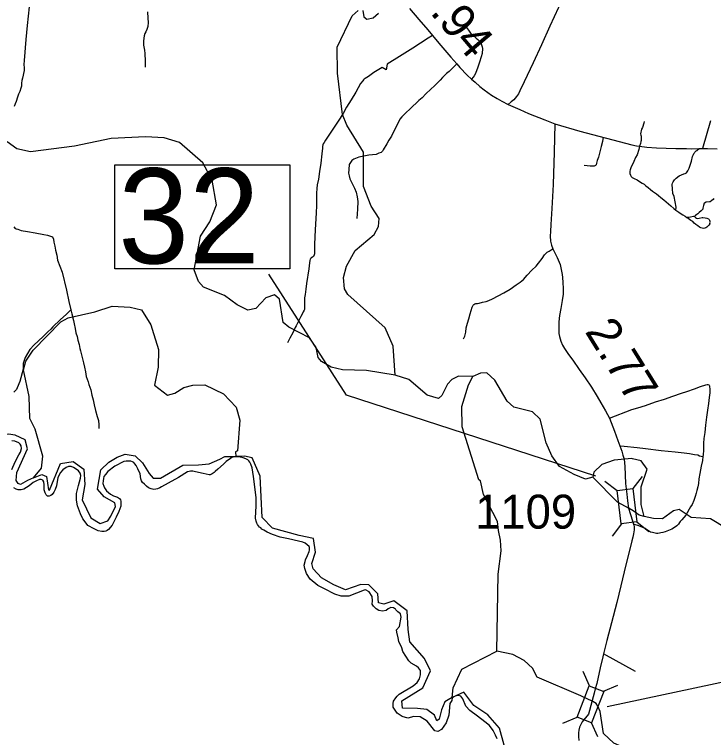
# Model space of a CAD drawing. Extents: x 2290615 to 2522933, y 819489 to 1012715.
# Drawn here: x 2397002 to 2407300, y 867816 to 878460 of the extents above; entities that cross this region are included whole.
import ezdxf

# ---------------------------------------------------------------- set-up
doc = ezdxf.new("R2010")
doc.units = 0
for name, color, linetype in [('Exist Boundary Political CountyLine', 7, 'Continuous'), ('Exist Hydrographic Creek Single Shore', 7, 'Continuous'), ('Exist Hydrographic Misc Water Feature', 7, 'Continuous'), ('Exist Road Non-System Type 51', 7, 'Continuous'), ('Exist Road Secondary Mileage Hundredths English Label', 7, 'Continuous'), ('Exist Road Secondary Structure Standard Bridge CELL', 7, 'Continuous'), ('Exist Road Secondary Structure Standard Bridge Number Label', 7, 'Continuous'), ('Exist Road Secondary Type 41 Attributed', 7, 'Continuous'), ('Exist Road Secondary Type 51 Attributed', 7, 'Continuous'), ('Exist Road Secondary Type 51 Number Label', 7, 'Continuous')]:
    doc.layers.add(name, color=color, linetype=linetype)

msp = doc.modelspace()

# ---------------------------------------------------------------- linework, layer by layer
at = {"layer": 'Exist Boundary Political CountyLine'}
for points in [[(2396964, 871763), (2397010, 871875), (2397067, 871976), (2397092, 872016), (2397107, 872073), (2397102, 872108), (2397086, 872136), (2397065, 872155), (2397009, 872178), (2396964, 872184)], [(2401302, 870229), (2401280, 870302), (2401271, 870351), (2401282, 870405), (2401289, 870431), (2401317, 870494), (2401344, 870554), (2401350, 870574), (2401349, 870598), (2401349, 870612), (2401345, 870626), (2401316, 870652), (2401282, 870677), (2401248, 870693), (2401185, 870706), (2401040, 870740), (2400914, 870764), (2400803, 870807), (2400726, 870839), (2400676, 870869), (2400645, 870885), (2400629, 870902), (2400612, 870913), (2400583, 870950), (2400574, 870972), (2400564, 871002), (2400553, 871047), (2400564, 871226), (2400562, 871351), (2400525, 871657), (2400504, 871788), (2400484, 871838), (2400467, 871870), (2400454, 871890), (2400440, 871906), (2400411, 871920), (2400370, 871933), (2400336, 871944), (2400328, 871945), (2400284, 871948), (2400256, 871947), (2400222, 871941), (2400204, 871936), (2400186, 871924), (2400122, 871880), (2400079, 871839), (2399998, 871764), (2399956, 871731), (2399943, 871717), (2399914, 871697), (2399893, 871689), (2399884, 871683), (2399872, 871683), (2399783, 871705), (2399670, 871728), (2399629, 871737), (2399595, 871738), (2399576, 871734), (2399551, 871727), (2399416, 871646), (2399265, 871558), (2399170, 871507), (2399142, 871493), (2399109, 871476), (2399083, 871471), (2399057, 871469), (2399015, 871479), (2398978, 871494), (2398948, 871518), (2398918, 871547), (2398889, 871568), (2398872, 871595), (2398863, 871624), (2398856, 871697), (2398820, 871772), (2398794, 871819), (2398777, 871843), (2398761, 871863), (2398742, 871873), (2398717, 871882), (2398687, 871884), (2398648, 871885), (2398613, 871879), (2398482, 871810), (2398376, 871734), (2398342, 871690), (2398319, 871656), (2398313, 871628), (2398307, 871593), (2398306, 871555), (2398316, 871517), (2398327, 871492), (2398359, 871447), (2398415, 871399), (2398460, 871376), (2398520, 871353), (2398548, 871334), (2398562, 871313), (2398571, 871294), (2398571, 871256), (2398569, 871223)], [(2398569, 871223), (2398538, 871141), (2398501, 871058), (2398440, 870943), (2398386, 870880), (2398369, 870862), (2398350, 870852), (2398323, 870850), (2398287, 870850), (2398237, 870860), (2398175, 870887), (2398084, 870937), (2398059, 870970), (2398010, 871036), (2397975, 871110), (2397932, 871225), (2397916, 871310), (2397917, 871407), (2397944, 871527), (2397974, 871636), (2397978, 871674), (2397970, 871706), (2397945, 871740), (2397910, 871766), (2397872, 871791), (2397836, 871805), (2397799, 871804), (2397765, 871792), (2397716, 871758), (2397682, 871718), (2397643, 871643), (2397622, 871520), (2397603, 871465), (2397581, 871426), (2397555, 871392), (2397538, 871379), (2397514, 871370), (2397490, 871371), (2397470, 871388), (2397454, 871418), (2397440, 871464), (2397438, 871535), (2397433, 871581), (2397418, 871606), (2397396, 871615), (2397370, 871612), (2397328, 871597), (2397279, 871570), (2397217, 871523), (2397138, 871474), (2397100, 871461), (2397058, 871460), (2397026, 871471), (2396994, 871493)], [(2404114, 867795), (2404089, 867849), (2404051, 867919), (2404000, 867992), (2403931, 868049), (2403823, 868132), (2403709, 868214), (2403652, 868277), (2403607, 868385), (2403576, 868423), (2403538, 868433), (2403496, 868423), (2403449, 868401), (2403443, 868360), (2403417, 868316), (2403401, 868144), (2403360, 868033), (2403294, 867935), (2403238, 867905), (2403194, 867914), (2403083, 868057), (2402979, 868122), (2402886, 868124), (2402794, 868101), (2402715, 868127), (2402639, 868174), (2402582, 868263), (2402580, 868316), (2402585, 868350), (2402618, 868398), (2402640, 868426), (2402669, 868452), (2402875, 868576), (2402932, 868626), (2402967, 868680), (2402983, 868740), (2402983, 868804), (2402954, 868842), (2402924, 868866), (2402844, 868909), (2402809, 868947), (2402725, 869081), (2402706, 869135), (2402665, 869230), (2402652, 869281), (2402635, 869366), (2402631, 869403), (2402672, 869448), (2402698, 869587), (2402688, 869635), (2402650, 869667), (2402619, 869695), (2402617, 869703), (2402587, 869724), (2402548, 869728), (2402506, 869709), (2402476, 869686), (2402425, 869676), (2402368, 869686), (2402330, 869708), (2402289, 869749), (2402273, 869778), (2402278, 869830), (2402272, 869890), (2402226, 869961), (2402175, 869990), (2402151, 869985), (2401928, 869895), (2401815, 869896), (2401720, 869928), (2401568, 870004), (2401470, 870055), (2401356, 870147), (2401302, 870229)]]:
    msp.add_lwpolyline(points, dxfattribs=at)
at = {"layer": 'Exist Hydrographic Creek Single Shore'}
for points in [[(2402612, 873151), (2402581, 873576), (2402461, 873847), (2401913, 874340), (2401862, 874423), (2401851, 874590), (2401891, 874756), (2402021, 874984), (2402301, 875222), (2402366, 875337), (2402373, 875455), (2402254, 875637), (2402142, 875928), (2402143, 876434), (2401896, 876831), (2401836, 876989), (2401761, 877597), (2401756, 877980), (2401975, 878442), (2402066, 878518)], [(2402133, 878518), (2402150, 878427), (2402192, 878392), (2402284, 878412), (2402366, 878478)]]:
    msp.add_lwpolyline(points, dxfattribs=at)
at = {"layer": 'Exist Hydrographic Misc Water Feature'}
for points in [[(2402612, 873151), (2402186, 873219), (2401836, 873230), (2401669, 873270), (2401526, 873352), (2401475, 873409), (2401448, 873559), (2401346, 873700), (2401044, 873855), (2400960, 873927), (2400906, 874269), (2400830, 874335), (2400705, 874290), (2400558, 874130), (2400441, 874106), (2400282, 874184), (2400097, 874325), (2399787, 874446), (2399711, 874529), (2399650, 874703), (2399743, 875196), (2399882, 875406), (2399979, 875656), (2399916, 876021), (2399779, 876278), (2399434, 876576), (2399208, 876645), (2398933, 876660), (2398425, 876636), (2397885, 876519), (2397236, 876436), (2397035, 876484), (2396892, 876583)], [(2397283, 871640), (2397398, 871782), (2397420, 871957), (2397307, 872356), (2397230, 872513), (2397217, 872838), (2397137, 873228), (2397168, 873354), (2397275, 873520), (2397686, 873934), (2397793, 873994), (2398184, 874082), (2398441, 874168), (2398708, 874150), (2398875, 874110), (2399011, 873893), (2399028, 873828), (2399124, 873530), (2399119, 873270), (2399065, 873002), (2399258, 872856), (2399366, 872883), (2399498, 872967), (2399631, 873002), (2399806, 873006), (2400083, 872876), (2400268, 872677), (2400321, 872486), (2400285, 872038), (2400260, 872020), (2400261, 871954)], [(2405523, 871648), (2405415, 871621), (2405247, 871686), (2405029, 871808), (2404919, 871965), (2404833, 872155), (2404745, 872503), (2404635, 872610), (2404359, 872680), (2404258, 872765), (2404079, 873079), (2403961, 873186), (2403869, 873182), (2403753, 873132)], [(2403753, 873132), (2403545, 873136), (2403446, 873086), (2403380, 873018), (2403299, 872850), (2403249, 872809), (2403082, 872858), (2402812, 873087), (2402612, 873151)], [(2404107, 869089), (2404125, 870222), (2404171, 870562), (2404160, 870722), (2404133, 870862), (2404115, 870996), (2403910, 871392), (2403865, 871593), (2403840, 871609), (2403597, 872390), (2403593, 872688), (2403688, 873008), (2403753, 873132)], [(2397283, 871640), (2397196, 871601), (2397090, 871542), (2397056, 871556), (2397025, 871601), (2397039, 871715), (2397196, 872065), (2397162, 872196), (2397014, 872266), (2396916, 872283), (2396793, 872272), (2396263, 872042), (2396008, 871931), (2395941, 871768), (2395916, 871492), (2395888, 871461), (2395852, 871458), (2395835, 871489), (2395866, 871766), (2395813, 871925), (2395656, 872001), (2395555, 872001), (2395320, 871971)], [(2397283, 871640), (2397403, 871690), (2397473, 871657), (2397501, 871464), (2397520, 871458), (2397682, 871850), (2397867, 871880), (2398022, 871764), (2398039, 871541), (2397999, 871317), (2398125, 871048), (2398262, 870967), (2398377, 871006), (2398421, 871076), (2398488, 871216), (2398480, 871272), (2398324, 871359), (2398223, 871473), (2398276, 871759), (2398391, 871871), (2398515, 871942), (2398632, 871987), (2398780, 871964), (2398889, 871861), (2398987, 871704), (2399045, 871633), (2399151, 871633), (2399483, 871826), (2399715, 871831), (2399872, 871843), (2400029, 871916), (2400103, 871951), (2400261, 871954)], [(2403449, 868405), (2403391, 868370), (2403341, 868342), (2403293, 868223), (2403259, 868086), (2403226, 868060), (2403189, 868145), (2403078, 868227), (2402940, 868241), (2402718, 868249), (2402707, 868356), (2403018, 868546), (2403130, 868798), (2403041, 868980), (2402826, 869224), (2402800, 869406), (2402788, 869681), (2402588, 869829), (2402444, 869777), (2402366, 869799), (2402355, 869933), (2402221, 870063), (2402103, 870070), (2401876, 869992), (2401706, 870063), (2401524, 870167), (2401402, 870300), (2401383, 870378), (2401435, 870545), (2401409, 870745), (2401194, 870790), (2400801, 870897), (2400649, 871053), (2400620, 871665), (2400503, 871934), (2400390, 871958), (2400261, 871954)], [(2406105, 871918), (2406094, 871921), (2405836, 871901), (2405653, 871834), (2405538, 871724), (2405523, 871648)], [(2406280, 871072), (2406236, 871247), (2406232, 871506), (2406320, 871766), (2406235, 871887), (2406105, 871918)], [(2406115, 871152), (2406055, 871189), (2405886, 871279), (2405523, 871648)], [(2406280, 871072), (2406204, 871088), (2406115, 871152)], [(2408871, 869751), (2408459, 869911), (2408004, 870200), (2407660, 870692), (2407491, 870891), (2407255, 871036), (2406971, 871057), (2406795, 871172), (2406712, 871155), (2406547, 871037), (2406413, 871041), (2406280, 871072)], [(2403449, 868405), (2403464, 868547), (2403594, 868822), (2404107, 869089)], [(2406164, 867620), (2406142, 867623), (2406042, 867638), (2405833, 867735), (2405681, 867876), (2405628, 868200), (2405597, 868278), (2405570, 868318), (2405523, 868346), (2405347, 868431), (2404703, 868703), (2404635, 868835), (2404508, 868951), (2404341, 869039), (2404107, 869089)], [(2404105, 867195), (2404227, 867440), (2404216, 867703), (2404149, 867956), (2403975, 868149), (2403767, 868286), (2403623, 868482), (2403449, 868405)]]:
    msp.add_lwpolyline(points, dxfattribs=at)
at = {"layer": 'Exist Road Non-System Type 51'}
for p, q in [((2407255, 876896), (2407137, 876488)), ((2406150, 868788), (2405677, 869046))]:
    msp.add_line(p, q, dxfattribs=at)
for points in [[(2405823, 880179), (2405796, 880137), (2405774, 880099), (2405735, 880050), (2405703, 880012), (2405672, 879966), (2405610, 879843), (2405520, 879682), (2405442, 879529), (2405374, 879370), (2405310, 879219), (2405199, 878972), (2405116, 878788), (2405017, 878565), (2404888, 878286), (2404764, 878012), (2404644, 877748), (2404511, 877467), (2404447, 877336), (2404426, 877292), (2404398, 877251), (2404357, 877205), (2404319, 877172), (2404274, 877135)], [(2397247, 878767), (2397219, 878574), (2397191, 878297), (2397170, 878092), (2397143, 877782), (2397138, 877722), (2397143, 877672), (2397145, 877634), (2397119, 877523), (2397109, 877489), (2397104, 877451), (2397104, 877403), (2397096, 877376), (2397081, 877324), (2397063, 877288), (2397047, 877244), (2397025, 877178), (2397011, 877145), (2396996, 877103)], [(2398961, 878497), (2398966, 878405), (2398971, 878341), (2398966, 878285), (2398954, 878241), (2398937, 878206), (2398921, 878180), (2398914, 878146), (2398905, 878074), (2398903, 878010), (2398915, 877934), (2398921, 877884), (2398925, 877774), (2398928, 877684)], [(2403661, 878269), (2403691, 878228), (2403730, 878170), (2403757, 878151), (2403801, 878113), (2403829, 878092), (2403853, 878066), (2403870, 878040), (2403884, 878014), (2403893, 877982), (2403897, 877958), (2403890, 877886), (2403877, 877834), (2403854, 877758), (2403829, 877686), (2403792, 877589), (2403776, 877559), (2403761, 877537), (2403732, 877506)], [(2403159, 878150), (2403096, 878111), (2402869, 877964), (2402675, 877842), (2402493, 877726), (2402479, 877647), (2402420, 877679), (2402297, 877605), (2402215, 877549), (2402169, 877519), (2402154, 877507), (2402143, 877497), (2402132, 877484), (2402100, 877444), (2402067, 877378), (2402029, 877316), (2401961, 877202), (2401893, 877093), (2401842, 877003), (2401772, 876890), (2401652, 876712), (2401612, 876654), (2401584, 876610), (2401562, 876575), (2401551, 876554), (2401545, 876539), (2401539, 876515), (2401537, 876490), (2401528, 876406), (2401515, 876272), (2401496, 876148), (2401479, 876034), (2401460, 875950), (2401455, 875898), (2401453, 875827), (2401452, 875747), (2401451, 875647), (2401446, 875539), (2401432, 875291), (2401424, 875080), (2401423, 874967), (2401420, 874938), (2401417, 874921), (2401414, 874909), (2401405, 874898), (2401391, 874888), (2401383, 874883), (2401370, 874872), (2401368, 874870), (2401356, 874857), (2401352, 874840), (2401349, 874803), (2401337, 874714), (2401303, 874500), (2401292, 874418), (2401282, 874340), (2401276, 874289), (2401275, 874256), (2401275, 874188), (2401274, 874161), (2401275, 874138), (2401272, 874118), (2401269, 874106), (2401257, 874081), (2401241, 874046), (2401221, 874012), (2401179, 873933), (2401152, 873876), (2401138, 873854), (2401102, 873774), (2401058, 873694), (2401024, 873628)], [(2403520, 877734), (2403474, 877691), (2403439, 877657), (2403404, 877622), (2403368, 877592), (2403308, 877532), (2403273, 877492), (2403188, 877411), (2403135, 877361), (2403062, 877291), (2403006, 877233), (2402957, 877192), (2402831, 877070), (2402766, 877010), (2402709, 876955), (2402679, 876918), (2402623, 876806), (2402574, 876713), (2402556, 876667), (2402517, 876608), (2402488, 876556), (2402435, 876469), (2402421, 876447), (2402402, 876429), (2402370, 876416), (2402332, 876400), (2402220, 876389), (2402122, 876369), (2402075, 876359), (2402025, 876340), (2401999, 876330), (2401971, 876309), (2401952, 876281), (2401932, 876249), (2401925, 876177), (2401924, 876123), (2401932, 876083), (2401941, 876041), (2401967, 875989), (2402011, 875904), (2402035, 875846), (2402052, 875774), (2402059, 875709), (2402053, 875594), (2402045, 875457)], [(2406276, 876886), (2406272, 876862), (2406251, 876795), (2406239, 876771), (2406234, 876749), (2406227, 876726), (2406225, 876704), (2406230, 876685), (2406235, 876667), (2406234, 876632), (2406232, 876607), (2406230, 876590), (2406223, 876559), (2406209, 876521), (2406200, 876473), (2406173, 876396), (2406151, 876354), (2406126, 876297), (2406109, 876261), (2406091, 876227), (2406080, 876203), (2406072, 876171), (2406068, 876151), (2406069, 876119), (2406077, 876095), (2406085, 876077), (2406103, 876060), (2406130, 876043), (2406174, 876024), (2406211, 876002), (2406247, 875979), (2406277, 875960), (2406303, 875938), (2406338, 875911), (2406371, 875885), (2406402, 875859), (2406431, 875840), (2406459, 875818), (2406488, 875794), (2406522, 875767), (2406568, 875730), (2406603, 875700), (2406635, 875671), (2406670, 875643), (2406714, 875604), (2406745, 875579)], [(2405675, 876655), (2405665, 876592), (2405645, 876518), (2405623, 876438), (2405606, 876360), (2405587, 876308), (2405577, 876271), (2405572, 876247), (2405563, 876236), (2405542, 876225), (2405482, 876226), (2405392, 876237)], [(2406745, 875579), (2406748, 875623), (2406736, 875703), (2406720, 875778), (2406702, 875825), (2406694, 875894), (2406691, 875958), (2406693, 875977), (2406703, 875997), (2406723, 876025), (2406747, 876052), (2406792, 876085), (2406860, 876114), (2406882, 876120), (2406892, 876123), (2406902, 876130), (2406910, 876141), (2406922, 876157), (2406941, 876199), (2406973, 876299), (2406992, 876368), (2407002, 876397), (2407010, 876413), (2407018, 876424), (2407026, 876432), (2407044, 876451), (2407052, 876458), (2407087, 876488)], [(2407306, 875751), (2407292, 875734), (2407276, 875720), (2407251, 875704), (2407239, 875700), (2407191, 875695), (2407167, 875683), (2407159, 875675), (2407155, 875665), (2407151, 875650), (2407142, 875610), (2407140, 875596), (2407117, 875570), (2407089, 875544), (2407069, 875523), (2407053, 875513), (2407035, 875499), (2407020, 875487)], [(2406745, 875579), (2406788, 875548), (2406808, 875536), (2406846, 875512), (2406880, 875491), (2406908, 875471)], [(2407020, 875487), (2407004, 875486), (2406958, 875476), (2406938, 875473), (2406924, 875471), (2406908, 875471)], [(2407020, 875487), (2407034, 875469), (2407048, 875461), (2407068, 875457), (2407090, 875462), (2407130, 875470), (2407142, 875470), (2407178, 875465), (2407200, 875463), (2407224, 875453), (2407234, 875444), (2407238, 875434), (2407243, 875418), (2407243, 875402), (2407241, 875392), (2407243, 875376), (2407232, 875358), (2407218, 875342), (2407200, 875327), (2407186, 875317), (2407170, 875313), (2407150, 875311), (2407134, 875312), (2407112, 875318), (2407094, 875328), (2407066, 875347), (2407041, 875369), (2407015, 875390), (2406993, 875410), (2406967, 875428), (2406945, 875443), (2406908, 875471)], [(2396995, 875333), (2397014, 875311), (2397028, 875304), (2397052, 875298), (2397102, 875281), (2397194, 875264), (2397309, 875246), (2397437, 875223), (2397489, 875212), (2397561, 875187), (2397576, 875153), (2397584, 875108), (2397598, 875051), (2397608, 874991), (2397624, 874919), (2397635, 874844), (2397704, 874667), (2397766, 874402), (2397802, 874236), (2397832, 874110)], [(2403616, 873683), (2403634, 873725), (2403650, 873781), (2403658, 873847), (2403674, 873916), (2403693, 873977), (2403714, 874051), (2403743, 874149), (2403759, 874181), (2403767, 874191), (2403783, 874199), (2403796, 874204), (2403822, 874204), (2403849, 874212), (2403894, 874223), (2403949, 874234), (2403989, 874247), (2404045, 874273), (2404127, 874316), (2404212, 874361), (2404304, 874416), (2404394, 874480), (2404452, 874517), (2404500, 874559), (2404556, 874623), (2404624, 874694), (2404685, 874755), (2404722, 874798), (2404775, 874867), (2404812, 874920), (2404850, 874959), (2404876, 874978), (2404910, 874996), (2404930, 875009)], [(2397832, 874110), (2397770, 874046), (2397677, 873967), (2397569, 873863), (2397536, 873828), (2397495, 873786), (2397432, 873723), (2397352, 873653), (2397292, 873599), (2397229, 873526), (2397159, 873412), (2397131, 873324), (2397130, 873238), (2397082, 873059), (2397065, 873021), (2397031, 872941), (2396991, 872901)], [(2397832, 874110), (2397849, 874055), (2397859, 874020), (2397864, 873987), (2397871, 873953), (2397881, 873906), (2397895, 873838), (2397908, 873773), (2397924, 873718), (2397936, 873667), (2397953, 873601), (2397963, 873545), (2397973, 873510), (2397993, 873431), (2398019, 873333), (2398032, 873270), (2398046, 873198), (2398059, 873129), (2398087, 873054), (2398097, 873011), (2398126, 872932), (2398143, 872857), (2398160, 872789), (2398174, 872713), (2398198, 872629), (2398218, 872543), (2398238, 872482), (2398243, 872419), (2398245, 872364)], [(2405765, 872518), (2406095, 872645), (2406183, 872669), (2406296, 872706), (2406443, 872758), (2406577, 872798), (2406702, 872840), (2406828, 872884), (2406905, 872911), (2407019, 872949), (2407110, 872984), (2407186, 873007), (2407208, 873013), (2407218, 873014), (2407228, 873010), (2407234, 873002), (2407238, 872992), (2407241, 872983), (2407246, 872945), (2407244, 872888), (2407237, 872823), (2407226, 872734), (2407209, 872637), (2407197, 872534), (2407180, 872413), (2407170, 872305), (2407159, 872219), (2407151, 872148), (2407151, 872046), (2407145, 871979), (2407142, 871952)], [(2405918, 872111), (2405984, 872107), (2406176, 872086), (2406298, 872069), (2406528, 872043), (2406732, 872022), (2406866, 872007), (2406944, 871995), (2407019, 871984), (2407066, 871975), (2407095, 871964), (2407142, 871952)], [(2407142, 871952), (2407136, 871895), (2407118, 871811), (2407096, 871703), (2407084, 871624), (2407077, 871556), (2407068, 871508), (2407054, 871453), (2407043, 871411), (2407028, 871365), (2407007, 871303), (2406985, 871248), (2406962, 871210), (2406942, 871176), (2406913, 871123), (2406892, 871091), (2406862, 871055), (2406831, 871020), (2406808, 870995), (2406797, 870980), (2406782, 870957), (2406759, 870931), (2406727, 870907), (2406683, 870883), (2406636, 870864), (2406588, 870846), (2406554, 870834), (2406525, 870828), (2406505, 870824), (2406478, 870820), (2406457, 870820), (2406439, 870822), (2406418, 870827), (2406399, 870832), (2406372, 870840), (2406342, 870857), (2406317, 870874), (2406293, 870891), (2406248, 870914), (2406184, 870938), (2406150, 870947), (2406121, 870958)]]:
    msp.add_lwpolyline(points, dxfattribs=at)
at = {"layer": 'Exist Road Secondary Structure Standard Bridge CELL'}
for p, q in [((2405700, 871591), (2405879, 871452)), ((2406248, 871660), (2406109, 871481)), ((2405944, 870961), (2405805, 870782)), ((2406169, 870989), (2406347, 870850)), ((2405471, 868578), (2405380, 868786)), ((2405681, 868496), (2405889, 868586)), ((2405081, 868027), (2405289, 868117)), ((2405595, 867825), (2405504, 868033))]:
    msp.add_line(p, q, dxfattribs=at)
for points in [[(2406109, 871481), (2406170, 870989), (2405940, 870960), (2405879, 871452)], [(2405289, 868117), (2405470, 868579), (2405685, 868494), (2405504, 868033)]]:
    msp.add_lwpolyline(points, close=True, dxfattribs=at)
at = {"layer": 'Exist Road Secondary Structure Standard Bridge Number Label'}
msp.add_line((2405734, 868273), (2408277, 868816), dxfattribs=at)
msp.add_lwpolyline([(2398481, 876246), (2401057, 876246), (2401057, 874716), (2398481, 874716)], close=True, dxfattribs=at)
msp.add_lwpolyline([(2405566, 871661), (2401892, 872856), (2400751, 874639)], dxfattribs=at)
at = {"layer": 'Exist Road Secondary Type 41 Attributed'}
for points in [[(2404963, 876848), (2404952, 876435), (2404936, 875958), (2404918, 875604), (2404905, 875369), (2404900, 875263), (2404894, 875194), (2404900, 875122), (2404912, 875063), (2404930, 875009), (2404997, 874883), (2405041, 874778), (2405071, 874630), (2405076, 874588), (2405078, 874515), (2405087, 874426), (2405087, 874345), (2405071, 874248), (2405051, 874131), (2405031, 874028), (2405022, 873936), (2405019, 873841), (2405022, 873765), (2405031, 873718), (2405049, 873653), (2405073, 873593), (2405105, 873545), (2405164, 873454), (2405226, 873369), (2405321, 873232), (2405411, 873110), (2405500, 872972), (2405585, 872835), (2405637, 872745), (2405709, 872623), (2405765, 872518), (2405843, 872327), (2405892, 872190), (2405918, 872111), (2405947, 872032), (2405963, 871972), (2405981, 871912), (2405995, 871808), (2406003, 871556), (2406021, 871399), (2406033, 871300), (2406049, 871192)], [(2406049, 871192), (2406108, 871004), (2406121, 870958), (2406125, 870940), (2406128, 870920), (2406128, 870875), (2406123, 870816), (2406109, 870766), (2406096, 870709), (2406078, 870626), (2406010, 870356), (2405933, 870047), (2405876, 869804), (2405799, 869506), (2405729, 869246), (2405677, 869046), (2405668, 869006), (2405630, 868840), (2405579, 868611), (2405558, 868534), (2405540, 868467), (2405459, 868159)], [(2405459, 868159), (2405365, 868047), (2405323, 867966), (2405314, 867923), (2405309, 867887), (2405309, 867833), (2405316, 867770)]]:
    msp.add_lwpolyline(points, dxfattribs=at)
at = {"layer": 'Exist Road Secondary Type 51 Attributed'}
for points in [[(2402822, 878546), (2402958, 878386), (2403090, 878234), (2403255, 878038), (2403431, 877829), (2403520, 877734), (2403563, 877679), (2403672, 877567), (2403732, 877506), (2403786, 877463), (2403856, 877400), (2403919, 877349), (2404029, 877274), (2404112, 877223), (2404183, 877182), (2404274, 877135), (2404445, 877060), (2404575, 877004), (2404813, 876908), (2404963, 876848)], [(2404963, 876848), (2405329, 876741), (2406095, 876543), (2406163, 876527), (2406209, 876521), (2406317, 876506), (2406461, 876496), (2406743, 876486), (2406795, 876485), (2406901, 876485), (2406971, 876484), (2407087, 876488), (2407089, 876488), (2407137, 876488), (2407213, 876487), (2407353, 876481)]]:
    msp.add_lwpolyline(points, dxfattribs=at)

# ---------------------------------------------------------------- texts
at = {"layer": 'Exist Road Secondary Mileage Hundredths English Label'}
for s, rotation, p in [('.94', 310.164, (2403113, 878487)), ('2.77', 301.9069, (2405396, 873793))]:
    msp.add_text(s, height=500, rotation=rotation, dxfattribs=at).set_placement(p)
at = {"layer": 'Exist Road Secondary Structure Standard Bridge Number Label'}
msp.add_text('32', height=1400, dxfattribs=at).set_placement((2398531, 874795))
at = {"layer": 'Exist Road Secondary Type 51 Number Label'}
msp.add_text('1109', height=500, rotation=360, dxfattribs=at).set_placement((2403788, 870891))

doc.saveas('drawing.dxf')
